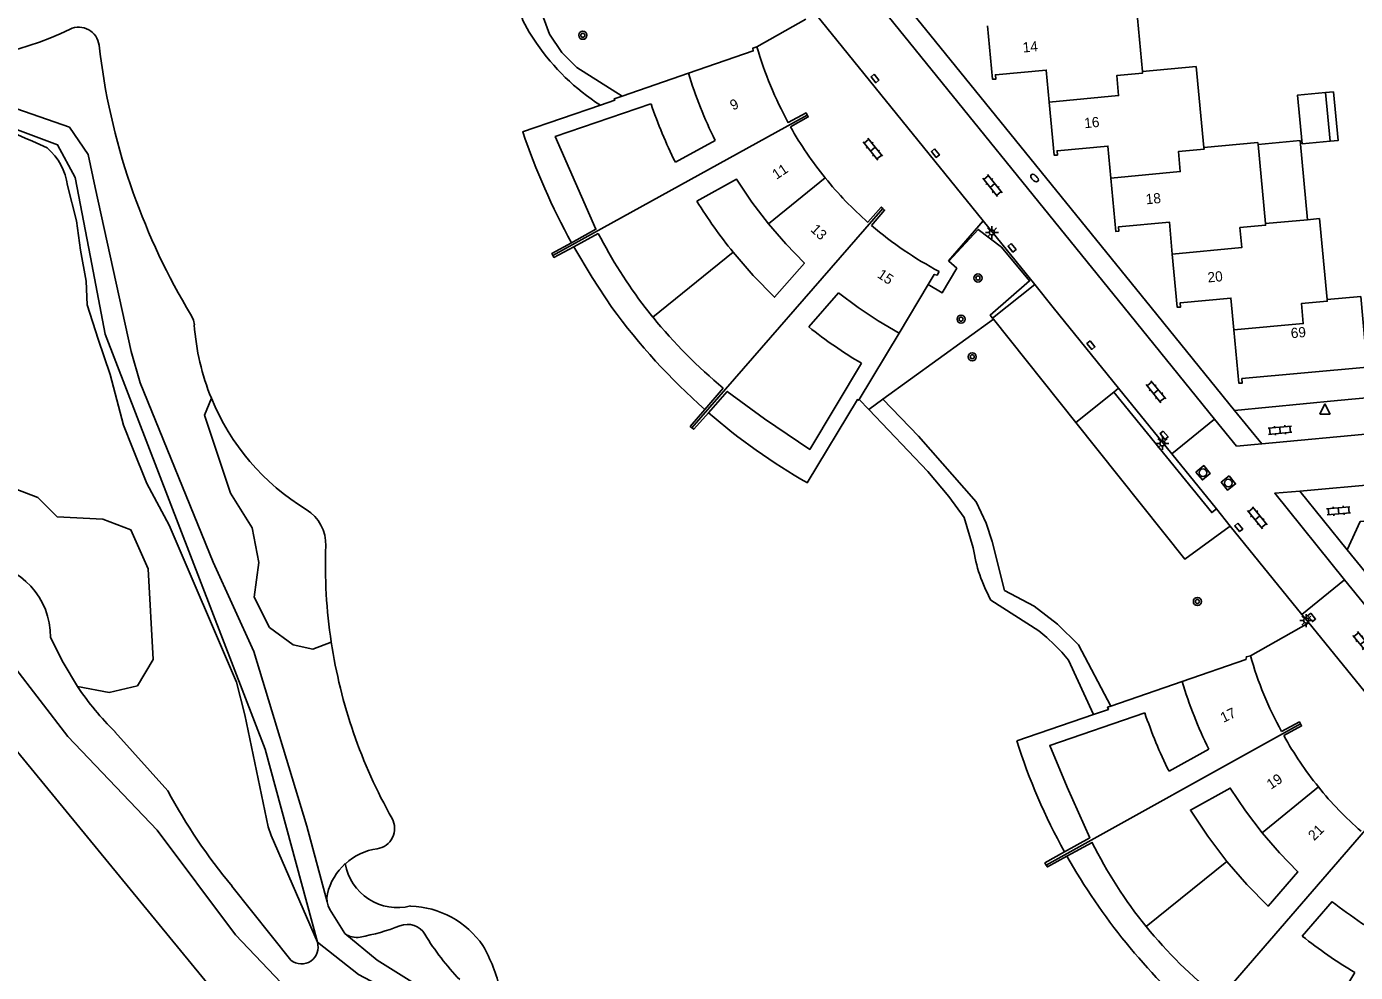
# Model space of a CAD drawing. Extents: x 124000 to 128010, y 398999 to 403000.
# Drawn here: x 126826.7 to 126957, y 400434.8 to 400527.5 of the extents above; entities that cross this region are included whole.
import ezdxf

# ---------------------------------------------------------------- set-up
doc = ezdxf.new("R2010")
doc.units = 0
for name, color, linetype in [('gg-afsc-faunaraster', 7, 'Continuous'), ('gg-afsc-hekwerk', 7, 'Continuous'), ('gg-afsc-muur', 7, 'Continuous'), ('gg-anno-huisnummerreeks BGT', 7, 'Continuous'), ('gg-bbg-gedigitaliseerde bijgebouw', 7, 'Continuous'), ('gg-bbg-hoofdgebouw', 7, 'Continuous'), ('gg-bbg-luifel en loopbrug', 7, 'Continuous'), ('gg-bbg-tussenscheiding', 7, 'Continuous'), ('gg-knt-verharding', 7, 'Continuous'), ('gg-knt-verharding nz', 7, 'Continuous'), ('gg-kntw-bovenkant insteek waterloop', 7, 'Continuous'), ('gg-kntw-waterlijn', 7, 'Continuous'), ('gg-kwrk-kunstwerk', 7, 'Continuous'), ('gt-grn-groengrens', 7, 'Continuous'), ('gt-grn-weggrens', 7, 'Continuous'), ('gt-symb-boom', 7, 'Continuous'), ('gt-symb-brandkraan', 7, 'Continuous'), ('gt-symb-klinker verharding', 7, 'Continuous'), ('gt-symb-kolk center center', 7, 'Continuous'), ('gt-symb-lichtmast', 7, 'Continuous'), ('gt-symb-rioolschacht', 7, 'Continuous'), ('gt-symb-waterafsluiter', 7, 'Continuous')]:
    doc.layers.add(name, color=color, linetype=linetype)

# ---------------------------------------------------------------- blocks, each defined once
blk = doc.blocks.new('gt0-RS')
at = {"layer": 'gt-symb-rioolschacht'}
blk.add_lwpolyline([(-0.5, -0.5), (0.5, -0.5), (0.5, 0.5), (-0.5, 0.5)], close=True, dxfattribs=at)
blk.add_circle((0, 0), 0.375, dxfattribs=at)
blk = doc.blocks.new('gt0-LMAST')
at = {"layer": 'gt-symb-lichtmast'}
for p, q in [((-0.18, 0.17), (-0.45, 0.44)), ((-0.01, 0.25), (-0.01, 0.62)), ((0.17, 0.17), (0.44, 0.44)), ((-0.26, 0), (-0.63, 0)), ((-0.18, -0.18), (-0.45, -0.45)), ((-0.01, -0.25), (-0.01, -0.63)), ((0.44, -0.45), (0.17, -0.18)), ((0.24, 0), (0.62, 0))]:
    blk.add_line(p, q, dxfattribs=at)
blk.add_circle((-0.01, 0), 0.25, dxfattribs=at)
blk = doc.blocks.new('gt0-KOLKCC')
at = {"layer": 'gt-symb-kolk center center'}
blk.add_lwpolyline([(-0.38, 0.2), (0.37, 0.2), (0.37, -0.2), (-0.38, -0.2)], close=True, dxfattribs=at)
blk = doc.blocks.new('gt0-KL1')
at = {"layer": 'gt-symb-klinker verharding'}
for p, q in [((-1.15, 0.3), (1.15, 0.3)), ((-1, -0.3), (-1, 0.3)), ((-0.5, 0.3), (-0.5, 0.45)), ((0, -0.3), (0, 0.3)), ((0.5, 0.3), (0.5, 0.45)), ((1, -0.3), (1, 0.3)), ((-1.15, -0.3), (1.15, -0.3)), ((-0.5, -0.45), (-0.5, -0.3)), ((0.5, -0.45), (0.5, -0.3))]:
    blk.add_line(p, q, dxfattribs=at)
blk = doc.blocks.new('gt0-BOOM')
at = {"layer": 'gt-symb-boom'}
for radius in [0.4, 0.2]:
    blk.add_circle((0, 0), radius, dxfattribs=at)
blk = doc.blocks.new('gt0-BR')
at = {"layer": 'gt-symb-brandkraan'}
for centre, radius, start, end in [((-0.24, 0), 0.206, 107.5669, 252.4331), ((0.6, -2.66), 3, 106.892, 107.5669), ((0, -0.69), 0.938, 73.108, 106.892), ((-0.6, -2.66), 3, 72.4331, 73.108), ((0.24, 0), 0.206, 287.567, 72.4331), ((0.6, 2.66), 3, 252.4331, 253.108), ((0, 0.69), 0.938, 253.108, 286.8921), ((-0.6, 2.66), 3, 286.8921, 287.567)]:
    blk.add_arc(centre, radius, start, end, dxfattribs=at)
blk = doc.blocks.new('gt0-WAFSL')
at = {"layer": 'gt-symb-waterafsluiter'}
for p, q in [((-0.5, -0.33), (0, 0.67)), ((0, 0.67), (0.5, -0.33)), ((0.5, -0.33), (-0.5, -0.33))]:
    blk.add_line(p, q, dxfattribs=at)

msp = doc.modelspace()

# ---------------------------------------------------------------- linework, layer by layer
at = {"layer": 'gg-afsc-faunaraster'}
for p, q in [((126903.13, 400528.25), (126898.33, 400525.56)), ((126921.52, 400498.85), (126921.44, 400498.95)), ((126929.59, 400488.74), (126921.52, 400498.85)), ((126944.74, 400478.58), (126944.62, 400478.49))]:
    msp.add_line(p, q, dxfattribs=at)
for points in [[(126921.44, 400498.95), (126921.2, 400499.25), (126925.06, 400502.61), (126922.31, 400505.9), (126920.03, 400507.65), (126917.14, 400504.54)], [(126917.14, 400504.54), (126917.93, 400503.85), (126916.48, 400501.43), (126915.13, 400502.25)], [(126944.62, 400478.49), (126940.3, 400475.33), (126929.59, 400488.74)]]:
    msp.add_lwpolyline(points, dxfattribs=at)
at = {"layer": 'gg-afsc-hekwerk'}
msp.add_line((126907.89, 400535.88), (126914.85, 400527.3), dxfattribs=at)
at = {"layer": 'gg-afsc-muur'}
msp.add_line((126959.15, 400491.24), (126955.26, 400490.88), dxfattribs=at)
at = {"layer": 'gg-bbg-gedigitaliseerde bijgebouw'}
for p, q in [((126954.09, 400521.07), (126954.55, 400516.3)), ((126954.55, 400516.3), (126951.79, 400516.04))]:
    msp.add_line(p, q, dxfattribs=at)
msp.add_lwpolyline([(126951.79, 400516.04), (126951.33, 400520.8), (126954.09, 400521.07)], dxfattribs=at)
at = {"layer": 'gg-bbg-hoofdgebouw'}
for p, q in [((126936.13, 400523.13), (126935.38, 400531.09)), ((126941.41, 400523.63), (126936.13, 400523.13)), ((126942.16, 400515.68), (126941.41, 400523.63)), ((126890.33, 400514.24), (126894.22, 400516.38)), ((126947.45, 400516.18), (126942.16, 400515.68)), ((126947.47, 400515.99), (126947.45, 400516.18)), ((126948.2, 400508.22), (126947.47, 400515.99)), ((126952.31, 400508.61), (126948.2, 400508.22)), ((126953.49, 400508.72), (126952.31, 400508.61)), ((126954.23, 400500.77), (126953.49, 400508.72)), ((126882.77, 400507.27), (126880.37, 400505.96)), ((126903.41, 400498.1), (126906.32, 400501.44)), ((126908.25, 400500), (126906.32, 400501.44)), ((126912.27, 400497.49), (126915.13, 400502.25)), ((126887.38, 400500), (126888.14, 400499.04)), ((126957.53, 400501.08), (126954.23, 400500.77)), ((126893.22, 400490), (126895.03, 400492.1)), ((126938.74, 400454.54), (126942.63, 400456.7)), ((126928.73, 400446.22), (126931.19, 400447.57)), ((126954.73, 400441.76), (126951.8, 400438.38))]:
    msp.add_line(p, q, dxfattribs=at)
for points in [[(126920.94, 400527.6), (126921.44, 400522.37), (126921.76, 400522.4), (126921.72, 400522.81), (126926.69, 400523.28), (126926.99, 400520.14)], [(126891.62, 400522.97), (126897.97, 400525.15), (126897.94, 400525.43), (126898.33, 400525.56)], [(126880.15, 400506.35), (126882.54, 400507.67), (126878.55, 400516.76), (126887.94, 400519.98)], [(126926.99, 400520.14), (126927.48, 400514.92), (126927.8, 400514.95), (126927.76, 400515.37), (126932.74, 400515.83), (126933.03, 400512.69)], [(126901.4, 400518.12), (126903.15, 400519.07), (126903.25, 400518.87)], [(126903.25, 400518.87), (126903.36, 400518.68), (126901.62, 400517.72)], [(126892.44, 400510.43), (126896.34, 400512.58), (126897.83, 400510.34), (126899.46, 400508.2)], [(126933.03, 400512.69), (126933.51, 400507.46), (126933.83, 400507.49), (126933.79, 400507.92), (126938.77, 400508.38), (126939.06, 400505.24)], [(126909.21, 400508.35), (126910.52, 400509.85), (126910.69, 400509.7)], [(126910.69, 400509.7), (126910.85, 400509.55), (126909.56, 400508.03)], [(126899.46, 400508.2), (126901.16, 400506.23), (126902.98, 400504.36), (126900.06, 400501.01), (126897.96, 400503.15), (126896, 400505.41)], [(126878.32, 400505.1), (126878.21, 400505.28), (126880.15, 400506.35)], [(126880.37, 400505.96), (126878.43, 400504.91), (126878.32, 400505.1)], [(126945.1, 400497.8), (126944.81, 400500.93), (126939.83, 400500.47), (126939.87, 400500.05), (126939.55, 400500.02), (126939.06, 400505.24)], [(126916.2, 400503.54), (126916, 400503.16), (126915.72, 400503.24), (126915.13, 400502.25)], [(126912.27, 400497.49), (126910.23, 400498.69), (126908.25, 400500)], [(126945.1, 400497.8), (126945.59, 400492.57), (126945.92, 400492.6), (126945.88, 400493.03), (126958.18, 400494.16), (126957.53, 400501.08)], [(126893.57, 400489.69), (126895.42, 400491.77), (126899.08, 400489.09), (126903.51, 400486.09), (126908.57, 400494.54)], [(126891.96, 400488.21), (126891.79, 400488.35), (126893.22, 400490)], [(126893.57, 400489.69), (126892.13, 400488.07), (126891.96, 400488.21)], [(126940.02, 400463.33), (126946.28, 400465.48), (126946.33, 400465.76), (126946.73, 400465.87)], [(126928.5, 400446.63), (126930.96, 400448.02), (126928.74, 400452.97), (126927.04, 400457.08), (126936.36, 400460.28)], [(126951.63, 400459.18), (126951.52, 400459.38), (126949.78, 400458.44)], [(126950, 400458.03), (126951.73, 400458.99), (126951.63, 400459.18)], [(126947.86, 400448.52), (126946.23, 400450.67), (126944.74, 400452.89), (126940.84, 400450.73), (126942.53, 400448.17), (126944.39, 400445.71)], [(126944.39, 400445.71), (126946.35, 400443.44), (126948.45, 400441.3), (126951.38, 400444.68), (126949.56, 400446.55), (126947.86, 400448.52)], [(126928.5, 400446.63), (126926.57, 400445.55), (126926.69, 400445.35)], [(126926.69, 400445.35), (126926.81, 400445.17), (126928.73, 400446.22)], [(126942.02, 400430), (126943.87, 400432.11), (126951.89, 400426.37), (126956.95, 400434.82)]]:
    msp.add_lwpolyline(points, dxfattribs=at)
for centre, radius, start, end in [((126934.29, 400536.07), 37.47, 196.2914, 208.6253), ((126933.77, 400535.83), 44.07, 196.9711, 206.1838), ((126932.4, 400535.11), 46.96, 198.8017, 206.3955), ((126932.22, 400534.83), 35.06, 209.214, 219.1406), ((126932.25, 400534.7), 35, 218.9437, 228.8423), ((126932.32, 400534.93), 46.8, 211.5687, 219.1038), ((126933.71, 400536.5), 37.33, 229.6978, 242.0217), ((126925.56, 400529.34), 48.15, 207.2866, 217.5414), ((126925.6, 400529.36), 48.19, 218.9839, 230.6351), ((126932.65, 400534.97), 47.06, 231.5926, 239.2332), ((126978.99, 400474.76), 33.46, 195.4023, 209.1912), ((126982.11, 400476.09), 43.98, 196.8636, 206.157), ((126980.62, 400475.28), 46.74, 198.7176, 206.3464), ((126980.02, 400474.62), 34.3, 208.9235, 219.0548), ((126980.21, 400474.69), 34.5, 218.949, 228.9995), ((126971.01, 400467.36), 44.47, 206.4161, 219.0895), ((126981.51, 400475.74), 43.27, 231.7596, 241.2124), ((126971.03, 400467.3), 44.44, 219.0177, 231.716), ((126981.08, 400475.23), 47.07, 231.5351, 239.1603)]:
    msp.add_arc(centre, radius, start, end, dxfattribs=at)
at = {"layer": 'gg-bbg-luifel en loopbrug'}
for points in [[(126954.09, 400521.07), (126954.85, 400521.14), (126955.31, 400516.37), (126954.55, 400516.3)], [(126947.47, 400515.99), (126951.58, 400516.37), (126952.31, 400508.61)]]:
    msp.add_lwpolyline(points, dxfattribs=at)
at = {"layer": 'gg-bbg-tussenscheiding'}
for p, q in [((126903.25, 400518.87), (126878.32, 400505.1)), ((126899.46, 400508.2), (126905.03, 400512.7)), ((126891.96, 400488.21), (126910.69, 400509.7)), ((126896, 400505.41), (126888.14, 400499.04)), ((126926.69, 400445.35), (126951.63, 400459.18)), ((126947.86, 400448.52), (126953.38, 400453.01)), ((126940.39, 400428.48), (126959.05, 400450.01)), ((126936.5, 400439.32), (126944.39, 400445.71))]:
    msp.add_line(p, q, dxfattribs=at)
for points in [[(126936.13, 400523.13), (126936.15, 400522.98), (126933.61, 400522.74), (126933.79, 400520.78), (126926.99, 400520.14)], [(126942.16, 400515.68), (126942.17, 400515.52), (126939.65, 400515.29), (126939.83, 400513.33), (126933.03, 400512.69)], [(126948.2, 400508.22), (126948.21, 400508.07), (126945.68, 400507.84), (126945.86, 400505.88), (126939.06, 400505.24)], [(126945.1, 400497.8), (126951.9, 400498.42), (126951.72, 400500.38), (126954.25, 400500.61), (126954.23, 400500.77)]]:
    msp.add_lwpolyline(points, dxfattribs=at)
at = {"layer": 'gg-knt-verharding'}
for p, q in [((126907.17, 400533.53), (126934.33, 400500)), ((126920.51, 400508.49), (126904.08, 400528.78)), ((126914.85, 400527.3), (126936.99, 400500)), ((126917.1, 400504.57), (126920.51, 400508.49)), ((126920.51, 400508.49), (126925.57, 400502.25)), ((126917.1, 400504.57), (126917.14, 400504.54)), ((126925.57, 400502.25), (126921.44, 400498.95)), ((126943.21, 400489.05), (126934.33, 400500)), ((126936.99, 400500), (126945.17, 400489.91)), ((126929.59, 400488.74), (126933.31, 400491.71)), ((126933.31, 400491.71), (126933.78, 400492.08)), ((126933.78, 400492.08), (126939.01, 400485.66)), ((126945.17, 400489.91), (126955.26, 400490.88)), ((126939.01, 400485.66), (126943.21, 400489.05)), ((126939.01, 400485.66), (126943.38, 400480.26)), ((126944.74, 400478.58), (126943.38, 400480.26)), ((126951.76, 400469.92), (126944.74, 400478.58)), ((126956.2, 400476.26), (126993.52, 400430.22)), ((126951.76, 400469.92), (126955.95, 400473.31)), ((126955.95, 400473.31), (126991.35, 400429.64)), ((126946.73, 400465.87), (126952.45, 400469.08)), ((126952.45, 400469.08), (126951.76, 400469.92)), ((126968.88, 400448.82), (126952.45, 400469.08))]:
    msp.add_line(p, q, dxfattribs=at)
msp.add_lwpolyline([(126960.24, 400479.29), (126957.47, 400479.01), (126956.2, 400476.26)], dxfattribs=at)
at = {"layer": 'gg-knt-verharding nz'}
for p, q in [((126925.57, 400502.25), (126927.39, 400500)), ((126927.39, 400500), (126933.78, 400492.08)), ((126959.05, 400487.68), (126947.82, 400486.63)), ((126951.55, 400482.01), (126959.51, 400482.73))]:
    msp.add_line(p, q, dxfattribs=at)
for points in [[(126947.82, 400486.63), (126945.36, 400486.4), (126943.21, 400489.05)], [(126955.95, 400473.31), (126949.1, 400481.79), (126951.55, 400482.01)]]:
    msp.add_lwpolyline(points, dxfattribs=at)
at = {"layer": 'gg-kntw-bovenkant insteek waterloop'}
for p, q in [((126909.3, 400490), (126908.36, 400490.99)), ((126840.58, 400452.61), (126835.38, 400458.4)), ((126852.64, 400436.02), (126846.86, 400443.28))]:
    msp.add_line(p, q, dxfattribs=at)
for points in [[(126875, 400529.59), (126875.37, 400528.12), (126876.01, 400526.99), (126876.72, 400525.91)], [(126918.87, 400343.67), (126870.04, 400402.55), (126808.62, 400477.38), (126778.31, 400515.76)], [(126830.73, 400511.95), (126831.63, 400508.51), (126832.01, 400505.61), (126832.57, 400502.59), (126832.67, 400500.27)], [(126834.9, 400493.43), (126833.75, 400496.91), (126832.67, 400500.27)], [(126842.41, 400500), (126842.88, 400499.2), (126843.08, 400498.77), (126843.17, 400498.3)], [(126855.23, 400437.8), (126850.69, 400448.23), (126850.41, 400449.08), (126848.12, 400460.06), (126847.3, 400463.26), (126840.69, 400478.68), (126838.5, 400482.76), (126837.09, 400486.24), (126836.23, 400488.48), (126834.9, 400493.43)], [(126919.54, 400476.45), (126918.64, 400479.41), (126917.16, 400481.49), (126915.1, 400483.94), (126909.3, 400490)], [(126921.28, 400471.32), (126925.98, 400468.3), (126926.76, 400467.64), (126927.5, 400466.94), (126928.21, 400466.21), (126928.88, 400465.44), (126931.33, 400460.11)], [(126831.7, 400462.84), (126830.3, 400465.2), (126829.07, 400467.66)], [(126856.22, 400442.51), (126856.17, 400442.12), (126856.19, 400441.73)], [(126857.91, 400438.64), (126856.46, 400441), (126856.29, 400441.35), (126856.19, 400441.73)]]:
    msp.add_lwpolyline(points, dxfattribs=at)
for centre, radius, start, end in [((126831.84, 400525.48), 2, 6.572, 115.5443), ((126816.35, 400557.85), 33.89, 266.422, 295.5801), ((126899.11, 400533.2), 65.71, 186.5449, 198.7886), ((126895.1, 400538.59), 22.34, 214.6032, 237.133), ((126786.26, 400422.7), 102.2, 65.4367, 79.58), ((126824.8, 400511.14), 5.99, 7.7968, 48.7695), ((126899.15, 400533.22), 65.75, 198.7976, 210.3462), ((126866.17, 400499.87), 23.06, 183.9071, 202.3448), ((126866.18, 400499.87), 23.07, 202.3391, 238.5444), ((126852.06, 400476.78), 4, 357.9054, 58.55), ((126906.77, 400474.8), 50.75, 177.9246, 188.5973), ((126934.82, 400478.79), 15.47, 188.7151, 208.897), ((126821.72, 400467.71), 7.35, 359.6515, 85.465), ((126906.68, 400474.8), 50.66, 188.6103, 209.4277), ((126856.54, 400479.69), 30.01, 214.1609, 225.1882), ((126890.52, 400479.51), 56.73, 208.3075, 219.6858), ((126860.81, 400448.93), 2, 277.9437, 29.4378), ((126861.9, 400441.17), 5.83, 97.9398, 132.3209), ((126861.9, 400441.17), 5.84, 132.313, 166.6716), ((126856.13, 400457.47), 19.46, 279.7521, 291.7077), ((126864.07, 400437.53), 2, 31.1729, 111.719), ((126853.67, 400437.29), 1.64, 231.0544, 17.9439), ((126859.08, 400440.23), 1.98, 233.826, 280.0354), ((126887.37, 400451.62), 25.24, 211.1655, 223.9194)]:
    msp.add_arc(centre, radius, start, end, dxfattribs=at)
at = {"layer": 'gg-kntw-waterlijn'}
for centre, radius, start, end in [((126863.08, 400446.35), 5.18, 189.5959, 284.4765), ((126864.08, 400432.36), 8.97, 34.5726, 88.1306), ((126856.53, 400429.11), 17.11, 13.5685, 29.1877)]:
    msp.add_arc(centre, radius, start, end, dxfattribs=at)
at = {"layer": 'gg-kwrk-kunstwerk'}
for p, q in [((126891.62, 400522.97), (126885.11, 400520.73)), ((126882.98, 400519.83), (126875.36, 400517.21)), ((126912.27, 400497.49), (126908.36, 400490.99)), ((126940.02, 400463.33), (126933.02, 400460.92)), ((126931.33, 400460.11), (126923.8, 400457.51))]:
    msp.add_line(p, q, dxfattribs=at)
for points in [[(126885.11, 400520.73), (126884.34, 400520.46), (126884.39, 400520.31), (126882.98, 400519.83)], [(126880.37, 400505.96), (126882.17, 400502.93), (126884.11, 400500)], [(126903.27, 400482.81), (126908.19, 400490.98), (126908.31, 400490.91), (126908.36, 400490.99)], [(126933.02, 400460.92), (126932.72, 400460.82), (126932.79, 400460.61), (126931.33, 400460.11)]]:
    msp.add_lwpolyline(points, dxfattribs=at)
for centre, radius, start, end in [((126940.95, 400539.65), 69.32, 198.8872, 208.7104), ((126933.84, 400536.13), 61.46, 215.9988, 228.6307), ((126933.81, 400536.11), 61.43, 229.0841, 240.1955), ((126981.66, 400476.06), 60.76, 197.7695, 208.9616), ((126981.66, 400476.05), 60.76, 209.4041, 228.8395)]:
    msp.add_arc(centre, radius, start, end, dxfattribs=at)
at = {"layer": 'gt-grn-groengrens'}
for p in [(126921.52, 400498.85), (126909.3, 400490)]:
    msp.add_line(p, (126910.69, 400491.01), dxfattribs=at)
for points in [[(126885.11, 400520.73), (126880.68, 400523.53), (126879.19, 400524.99), (126877.99, 400526.79), (126877.4, 400528.4), (126876.93, 400530.05), (126876.31, 400531.71), (126875.59, 400533.31), (126874.55, 400534.43), (126873.38, 400535.43), (126869.64, 400538.11), (126867.92, 400539.65), (126866.38, 400541.38), (126865.61, 400543.08), (126864.98, 400544.78), (126864.14, 400546.53), (126863.11, 400548.19), (126861.54, 400549.47), (126859.85, 400550.53)], [(126855.23, 400437.8), (126850.11, 400456.72), (126834.44, 400497.39), (126833, 400504.95), (126831.47, 400512.74), (126829.76, 400515.95), (126820.48, 400519.42), (126812.98, 400521.81), (126799.43, 400525.49), (126780.82, 400531.12), (126775.42, 400532.98), (126766.64, 400546.15)], [(126858.1, 400424.11), (126853.62, 400431.79), (126847.21, 400438.52), (126839.53, 400448.77), (126830.78, 400457.95), (126825.34, 400464.99), (126822.81, 400469.3), (126820.21, 400471.4), (126815.61, 400475.27), (126804.57, 400491.82), (126786.91, 400513.36), (126780.19, 400522.64), (126779.3, 400527.1)], [(126856.19, 400441.73), (126854.2, 400449.17), (126849.01, 400466.27), (126845.01, 400475.05), (126837.86, 400492.63), (126836.97, 400495.7), (126833.45, 400511.78), (126832.75, 400514.99), (126830.92, 400517.69), (126819.08, 400521.78), (126812.33, 400523.42), (126811.72, 400523.59)], [(126856.59, 400467.21), (126854.79, 400466.52), (126852.87, 400466.94), (126850.54, 400468.64), (126849.05, 400471.62), (126849.48, 400475.01), (126848.84, 400478.41), (126846.72, 400481.81), (126844.17, 400489.46), (126844.85, 400491.11)], [(126933.02, 400460.92), (126929.86, 400466.93), (126927.8, 400468.96), (126925.52, 400470.71), (126922.62, 400472.27), (126921.4, 400477.05), (126920.82, 400478.87), (126919.84, 400480.94), (126914.17, 400487.4), (126910.69, 400491.01)], [(126933.31, 400491.71), (126942.93, 400479.9), (126943.38, 400480.26)], [(126819.58, 400476.78), (126819.33, 400481.17), (126819.33, 400482.24), (126820.18, 400483.51), (126823.36, 400483.08), (126827.82, 400481.39), (126829.73, 400479.47), (126834.19, 400479.26), (126836.95, 400478.2), (126838.65, 400474.38), (126839.14, 400465.49), (126837.59, 400462.91), (126834.83, 400462.27), (126831.7, 400462.84)], [(126863.36, 400432.45), (126859.26, 400434.61), (126855.23, 400437.8)], [(126898.31, 400420.55), (126883.37, 400424.42), (126876.96, 400426.56), (126872.62, 400428.78), (126868.5, 400431.39), (126861.1, 400436.02), (126857.91, 400438.64)]]:
    msp.add_lwpolyline(points, dxfattribs=at)
at = {"layer": 'gt-grn-weggrens'}
for p, q in [((126945.17, 400489.91), (126947.82, 400486.63)), ((126951.55, 400482.01), (126956.2, 400476.26))]:
    msp.add_line(p, q, dxfattribs=at)

# ---------------------------------------------------------------- block references
at = {"layer": 'gt-symb-boom'}
for p in [(126881.26, 400526.69), (126920, 400502.89), (126918.35, 400498.86), (126919.44, 400495.17), (126941.52, 400471.18)]:
    msp.add_blockref('gt0-BOOM', p, dxfattribs=at)
at = {"layer": 'gt-symb-brandkraan', "rotation": -45.12147496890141}
msp.add_blockref('gt0-BR', (126925.55, 400512.69), dxfattribs=at)
at = {"layer": 'gt-symb-klinker verharding'}
for p, rotation in [((126909.7, 400515.53), -51.009005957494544), ((126921.43, 400511.96), -51.00900595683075), ((126937.45, 400491.74), -50.80331119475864), ((126949.62, 400487.97), 5.391463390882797), ((126947.4, 400479.39), -50.80331119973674), ((126955.36, 400480.07), 5.391463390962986), ((126957.72, 400467.15), -50.80331119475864)]:
    msp.add_blockref('gt0-KL1', p, dxfattribs=dict(at, rotation=rotation))
at = {"layer": 'gt-symb-kolk center center'}
for p, rotation in [((126909.91, 400522.45), -50.92838542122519), ((126915.84, 400515.12), -50.92838542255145), ((126923.35, 400505.85), -50.928385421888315), ((126931.08, 400496.3), -50.92838542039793), ((126938.25, 400487.47), -50.92838542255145), ((126945.57, 400478.44), -50.92838542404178), ((126952.71, 400469.62), -50.92838542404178)]:
    msp.add_blockref('gt0-KOLKCC', p, dxfattribs=dict(at, rotation=rotation))
at = {"layer": 'gt-symb-lichtmast'}
for p in [(126921.38, 400507.36), (126938.1, 400486.68), (126952.2, 400469.31)]:
    msp.add_blockref('gt0-LMAST', p, dxfattribs=at)
at = {"layer": 'gt-symb-rioolschacht'}
for p, rotation in [((126942.08, 400483.8), -50.032950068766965), ((126944.56, 400482.79), -141.8234623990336)]:
    msp.add_blockref('gt0-RS', p, dxfattribs=dict(at, rotation=rotation))
at = {"layer": 'gt-symb-waterafsluiter'}
msp.add_blockref('gt0-WAFSL', (126954.02, 400489.89), dxfattribs=at)

# ---------------------------------------------------------------- texts
at = {"layer": 'gg-anno-huisnummerreeks BGT'}
for s, rotation, p in [('14', 5.4, (126924.43, 400524.99)), ('9', 25.5, (126895.98, 400519.3)), ('16', 5.4, (126930.47, 400517.57)), ('11', 33.7, (126900.25, 400512.51)), ('18', 5.3, (126936.5, 400510.11)), ('13', 316.4, (126903.52, 400507.56)), ('15', 326.4, (126910.05, 400503.01)), ('20', 5.3, (126942.56, 400502.45)), ('69', 5.3, (126950.72, 400496.98)), ('17', 25.7, (126944.07, 400459.28)), ('19', 33.7, (126948.73, 400452.72)), ('21', 44.3, (126952.96, 400447.68))]:
    msp.add_text(s, height=1, rotation=rotation, dxfattribs=at).set_placement(p)

doc.saveas('drawing.dxf')
